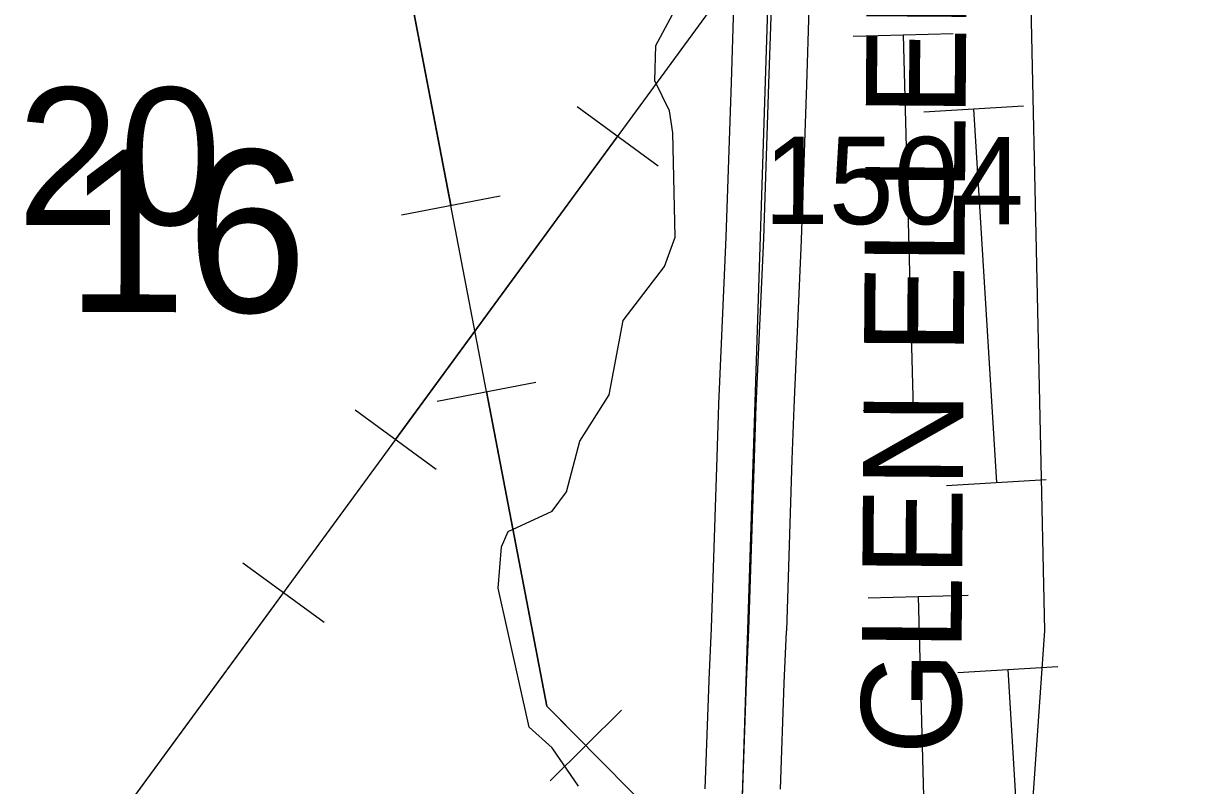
# Model space of a CAD drawing. Extents: x -157.2 to -99.3, y 12.2 to 46.2.
# Drawn here: x -144.273 to -143.336, y 32.094 to 32.705 of the extents above; entities that cross this region are included whole.
import ezdxf

# ---------------------------------------------------------------- set-up
doc = ezdxf.new("R2010")
doc.units = 0
for name, color, linetype in [('tdCoHydroRiver', 7, 'Continuous'), ('tdCoPipe', 7, 'Continuous'), ('tdCoPipe1', 7, 'Continuous'), ('tdCoPipe2', 7, 'Continuous'), ('tdCoSecRdNmbr', 7, 'Continuous'), ('tdCoSecRdTxt', 7, 'Continuous'), ('tdCoSecRteBand', 7, 'Continuous'), ('tdCoSecRteCL', 7, 'Continuous'), ('tdCoSectLine', 7, 'Continuous'), ('tdCoSectNmbr', 7, 'Continuous'), ('tdCoStrucPriMaintName', 7, 'Continuous'), ('tdCoSurfGravel', 7, 'Continuous')]:
    doc.layers.add(name, color=color, linetype=linetype)

msp = doc.modelspace()

# ---------------------------------------------------------------- linework, layer by layer
at = {"layer": 'tdCoHydroRiver'}
msp.add_lwpolyline([(-143.82823, 32.09391), (-143.84932, 32.12461), (-143.86773, 32.14101), (-143.89251, 32.25239), (-143.88985, 32.28546), (-143.8847, 32.29793), (-143.84945, 32.31414), (-143.8379, 32.32955), (-143.82709, 32.37026), (-143.80378, 32.4074), (-143.79236, 32.46703), (-143.75938, 32.51017), (-143.75072, 32.53357), (-143.75273, 32.61735), (-143.75531, 32.6348), (-143.76715, 32.65889), (-143.76623, 32.68729), (-143.75279, 32.71211)], dxfattribs=at)
at = {"layer": 'tdCoPipe'}
for p, q in [((-143.7644, 32.59051), (-143.82942, 32.63812)), ((-143.97007, 32.55167), (-143.89093, 32.56683)), ((-143.94148, 32.40235), (-143.86248, 32.41748)), ((-143.94223, 32.34764), (-144.00713, 32.39516)), ((-144.03204, 32.22498), (-144.09706, 32.27258)), ((-143.85101, 32.09801), (-143.79374, 32.1547))]:
    msp.add_line(p, q, dxfattribs=at)
for points in [[(-145.55454, 32.04067), (-145.46518, 31.95595), (-145.26408, 32.03905), (-144.23712, 32.01307), (-143.23199, 33.38588), (-142.93007, 33.91238), (-142.08675, 34.75604), (-141.63738, 35.68251), (-141.53546, 35.85664), (-140.36851, 37.15825), (-139.42393, 38.03643), (-138.06933, 39.50134), (-138.02659, 39.82497), (-137.40641, 40.34493), (-136.85959, 41.07071)], [(-143.69856, 32.00126), (-143.85366, 32.15796), (-143.97665, 32.80022), (-143.96985, 34.57894), (-143.62248, 35.38911), (-143.47122, 35.47983), (-143.4387, 35.9175), (-143.25675, 36.14881), (-143.28772, 36.72617), (-143.19858, 37.36137), (-143.4614, 37.53159), (-143.9241, 37.95768), (-144.20108, 38.36567), (-144.47084, 38.93096)], [(-144.53166, 38.18316), (-143.59277, 36.8918), (-143.60993, 34.8602), (-143.44017, 34.54149), (-143.56937, 34.33037), (-143.5634, 33.7239), (-143.46666, 33.49933), (-143.56555, 33.41685), (-143.47553, 33.17056), (-143.45495, 32.21857), (-143.51221, 31.39679), (-143.69384, 30.99394), (-143.68109, 29.9265), (-143.73472, 27.64063), (-143.73615, 26.8708), (-143.92172, 26.77322), (-143.81828, 26.50852), (-143.81165, 26.10341), (-144.08392, 25.92891), (-143.05566, 24.1836)], [(-143.97644, 32.85589), (-143.97665, 32.80022), (-143.93051, 32.55925)], [(-143.97474, 32.37144), (-143.79691, 32.61432)], [(-143.90191, 32.40993), (-143.85366, 32.15796), (-143.82238, 32.12635)], [(-144.24601, 32.0133), (-144.23712, 32.01307), (-144.06455, 32.24878)]]:
    msp.add_lwpolyline(points, dxfattribs=at)
at = {"layer": 'tdCoPipe1'}
for p, q in [((-143.55159, 32.63401), (-143.47157, 32.63888)), ((-143.53339, 32.33457), (-143.45337, 32.33943)), ((-143.52429, 32.18484), (-143.44427, 32.18971))]:
    msp.add_line(p, q, dxfattribs=at)
for points in [[(-143.51158, 32.63644), (-143.49338, 32.337)], [(-143.48428, 32.18727), (-143.46807, 31.92066), (-143.47464, 31.88841)]]:
    msp.add_lwpolyline(points, dxfattribs=at)
at = {"layer": 'tdCoPipe2'}
for p, q in [((-143.60802, 32.69459), (-143.52788, 32.69671)), ((-143.60009, 32.3947), (-143.51995, 32.39682)), ((-143.59612, 32.24475), (-143.51598, 32.24687))]:
    msp.add_line(p, q, dxfattribs=at)
for points in [[(-143.56795, 32.69565), (-143.56002, 32.39576)], [(-143.55605, 32.24581), (-143.54812, 31.94592)]]:
    msp.add_lwpolyline(points, dxfattribs=at)
at = {"layer": 'tdCoSecRteBand'}
for points in [[(-143.7266, 32.09162), (-143.72362, 32.17851), (-143.72362, 32.17871), (-143.72361, 32.1789), (-143.72164, 32.22035), (-143.71721, 32.35749), (-143.71721, 32.35753), (-143.71721, 32.35758), (-143.71573, 32.3995), (-143.71572, 32.39963), (-143.71572, 32.39977), (-143.70981, 32.53377), (-143.70562, 32.65763), (-143.70365, 32.71852)], [(-143.64368, 32.71657), (-143.64565, 32.65567), (-143.64565, 32.65565), (-143.64565, 32.65563), (-143.64985, 32.53158), (-143.64985, 32.53143), (-143.64986, 32.53128), (-143.65577, 32.39725), (-143.65724, 32.35551), (-143.66168, 32.21819), (-143.66169, 32.21797), (-143.6617, 32.21774), (-143.66366, 32.17626), (-143.66658, 32.09129)]]:
    msp.add_lwpolyline(points, dxfattribs=at)
at = {"layer": 'tdCoSecRteCL'}
msp.add_lwpolyline([(-143.69762, 32.06146), (-143.69364, 32.17748), (-143.69167, 32.21916), (-143.68723, 32.35652), (-143.68575, 32.39844), (-143.67983, 32.5326), (-143.67564, 32.65664), (-143.67366, 32.71755), (-143.67095, 32.79992), (-143.6707, 32.81225), (-143.66799, 32.82581), (-143.66331, 32.8379), (-143.64678, 32.87637), (-143.61374, 32.95109), (-143.59249, 32.99658), (-143.58973, 33.00248), (-143.58178, 33.02046)], dxfattribs=at)
at = {"layer": 'tdCoSectLine'}
msp.add_lwpolyline([(-143.66576, 33.05688), (-143.698, 32.06146)], dxfattribs=at)
at = {"layer": 'tdCoSurfGravel'}
msp.add_lwpolyline([(-143.69762, 32.06146), (-143.69364, 32.17748), (-143.69167, 32.21916), (-143.68723, 32.35652), (-143.68575, 32.39844), (-143.67983, 32.5326), (-143.67564, 32.65664), (-143.67366, 32.71755), (-143.67095, 32.79992), (-143.6707, 32.81225), (-143.66799, 32.82581), (-143.66331, 32.8379), (-143.64678, 32.87637), (-143.61374, 32.95109), (-143.59249, 32.99658)], dxfattribs=at)

# ---------------------------------------------------------------- texts
at = {"layer": 'tdCoSecRdNmbr'}
msp.add_text('1504', height=0.07, rotation=359.89044, dxfattribs=at).set_placement((-143.67978, 32.54424))
at = {"layer": 'tdCoSecRdTxt'}
msp.add_text('GLEN ELLEN RD', height=0.08, rotation=89.57323, dxfattribs=at).set_placement((-143.52187, 32.11861))
at = {"layer": 'tdCoSectNmbr'}
msp.add_text('16', height=0.13, rotation=359.88995, dxfattribs=at).set_placement((-144.23897, 32.47374))
at = {"layer": 'tdCoStrucPriMaintName'}
msp.add_text('97024R020', height=0.11, dxfattribs=at).set_placement((-144.87514, 32.54343))

doc.saveas('drawing.dxf')
